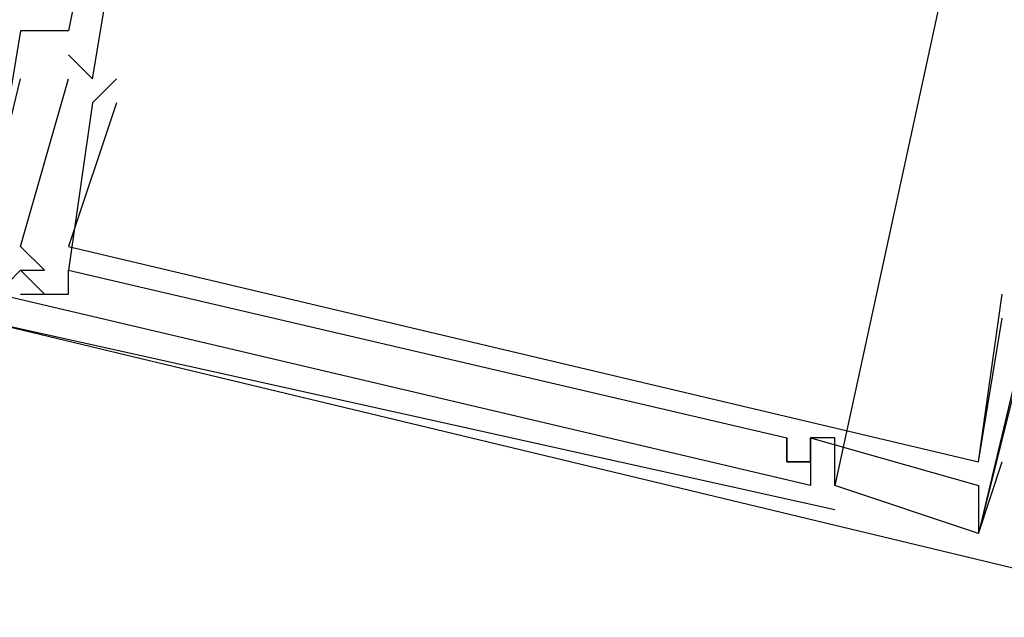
# Model space of a CAD drawing. Header units: feet. Extents: x -79 to 198, y -22 to 181.
# Tile 458 of 656: x 113.813 to 114.361, y 60.478 to 60.811. Entities that reach past the tile are written whole.
import ezdxf

# ---------------------------------------------------------------- set-up
doc = ezdxf.new("R2010")
doc.units = ezdxf.units.FT
doc.layers.add('A-LINEA', color=7, linetype='CONTINUOUS')

msp = doc.modelspace()

# ---------------------------------------------------------------- linework, layer by layer
at = {"layer": 'A-LINEA'}
for p, q in [((114.3333, 60.8578), (114.2667, 60.5511)), ((114.3333, 60.8578), (114.2667, 60.5511)), ((114.3333, 60.8578), (114.2667, 60.5511)), ((114.3333, 60.8578), (114.2667, 60.5511)), ((114.3333, 60.8578), (114.2667, 60.5511)), ((114.3333, 60.8578), (114.2667, 60.5511)), ((113.8133, 60.8044), (113.8133, 60.8044)), ((113.8133, 60.8044), (113.8133, 60.8044)), ((113.8133, 60.8044), (113.8133, 60.8044)), ((113.8133, 60.8044), (113.8133, 60.8044)), ((113.8133, 60.8044), (113.8133, 60.8044)), ((113.8133, 60.8044), (113.8133, 60.8044)), ((113.84, 60.8044), (113.84, 60.8044)), ((113.84, 60.8044), (113.84, 60.8044)), ((113.84, 60.8044), (113.84, 60.8044)), ((113.84, 60.8044), (113.84, 60.8044)), ((113.84, 60.8044), (113.84, 60.8044)), ((113.84, 60.8044), (113.84, 60.8044)), ((114.4133, 60.8044), (114.3467, 60.5244)), ((114.4133, 60.8044), (114.3467, 60.5244)), ((114.4133, 60.8044), (114.3467, 60.5244)), ((114.4133, 60.8044), (114.3467, 60.5244)), ((114.4133, 60.8044), (114.3467, 60.5244)), ((114.4133, 60.8044), (114.3467, 60.5244)), ((113.84, 60.7911), (113.84, 60.7911)), ((113.84, 60.7911), (113.84, 60.7911)), ((113.84, 60.7911), (113.84, 60.7911)), ((113.84, 60.7911), (113.84, 60.7911)), ((113.84, 60.7911), (113.84, 60.7911)), ((113.84, 60.7911), (113.84, 60.7911)), ((113.6933, 60.2844), (113.8133, 60.7778)), ((113.6933, 60.2844), (113.8133, 60.7778)), ((113.84, 60.7778), (113.84, 60.7778)), ((113.84, 60.7778), (113.84, 60.7778)), ((113.84, 60.7778), (113.84, 60.7778)), ((113.84, 60.7778), (113.84, 60.7778)), ((113.84, 60.7778), (113.84, 60.7778)), ((113.84, 60.7778), (113.84, 60.7778)), ((113.8533, 60.7778), (113.8533, 60.7778)), ((113.8533, 60.7778), (113.8533, 60.7778)), ((113.8533, 60.7778), (113.8533, 60.7778)), ((113.8533, 60.7778), (113.8533, 60.7778)), ((113.8533, 60.7778), (113.8533, 60.7778)), ((113.8533, 60.7778), (113.8533, 60.7778)), ((113.8667, 60.7778), (113.8667, 60.7778)), ((113.8667, 60.7778), (113.8667, 60.7778)), ((113.8667, 60.7778), (113.8667, 60.7778)), ((113.8667, 60.7778), (113.8667, 60.7778)), ((113.8667, 60.7778), (113.8667, 60.7778)), ((113.8667, 60.7778), (113.8667, 60.7778)), ((113.8533, 60.7644), (113.8533, 60.7644)), ((113.8533, 60.7644), (113.8533, 60.7644)), ((113.8533, 60.7644), (113.8533, 60.7644)), ((113.8533, 60.7644), (113.8533, 60.7644)), ((113.8533, 60.7644), (113.8533, 60.7644)), ((113.8533, 60.7644), (113.8533, 60.7644)), ((113.8667, 60.7644), (113.8667, 60.7644)), ((113.8667, 60.7644), (113.8667, 60.7644)), ((113.8667, 60.7644), (113.8667, 60.7644)), ((113.8667, 60.7644), (113.8667, 60.7644)), ((113.8667, 60.7644), (113.8667, 60.7644)), ((113.8667, 60.7644), (113.8667, 60.7644)), ((113.8133, 60.6844), (113.8133, 60.6844)), ((113.8133, 60.6844), (113.8133, 60.6844)), ((113.8133, 60.6844), (113.8133, 60.6844)), ((113.8133, 60.6844), (113.8133, 60.6844)), ((113.8133, 60.6844), (113.8133, 60.6844)), ((113.8133, 60.6844), (113.8133, 60.6844)), ((113.84, 60.6844), (113.84, 60.6844)), ((113.84, 60.6844), (113.84, 60.6844)), ((113.84, 60.6844), (113.84, 60.6844)), ((113.84, 60.6844), (113.84, 60.6844)), ((113.84, 60.6844), (113.84, 60.6844)), ((113.84, 60.6844), (113.84, 60.6844)), ((113.8133, 60.6711), (113.8133, 60.6711)), ((113.8133, 60.6711), (113.8133, 60.6711)), ((113.8133, 60.6711), (113.8133, 60.6711)), ((113.8133, 60.6711), (113.8133, 60.6711)), ((113.8133, 60.6711), (113.8133, 60.6711)), ((113.8133, 60.6711), (113.8133, 60.6711)), ((113.8133, 60.6711), (113.8133, 60.6711)), ((113.8133, 60.6711), (113.8133, 60.6711)), ((113.8133, 60.6711), (113.8133, 60.6711)), ((113.8133, 60.6711), (113.8133, 60.6711)), ((113.8133, 60.6711), (113.8133, 60.6711)), ((113.8133, 60.6711), (113.8133, 60.6711)), ((113.8267, 60.6711), (113.8267, 60.6711)), ((113.8267, 60.6711), (113.8267, 60.6711)), ((113.8267, 60.6711), (113.8267, 60.6711)), ((113.8267, 60.6711), (113.8267, 60.6711)), ((113.8267, 60.6711), (113.8267, 60.6711)), ((113.8267, 60.6711), (113.8267, 60.6711)), ((113.84, 60.6711), (113.84, 60.6711)), ((113.84, 60.6711), (113.84, 60.6711)), ((113.84, 60.6711), (113.84, 60.6711)), ((113.84, 60.6711), (113.84, 60.6711)), ((113.84, 60.6711), (113.84, 60.6711)), ((113.84, 60.6711), (113.84, 60.6711)), ((113.84, 60.6711), (113.84, 60.6711)), ((113.84, 60.6711), (113.84, 60.6711)), ((113.84, 60.6711), (113.84, 60.6711)), ((113.84, 60.6711), (113.84, 60.6711)), ((113.84, 60.6711), (113.84, 60.6711)), ((113.84, 60.6711), (113.84, 60.6711)), ((113.8133, 60.6578), (113.8133, 60.6578)), ((113.8133, 60.6578), (113.8133, 60.6578)), ((113.8133, 60.6578), (113.8133, 60.6578)), ((113.8133, 60.6578), (113.8133, 60.6578)), ((113.8133, 60.6578), (113.8133, 60.6578)), ((113.8133, 60.6578), (113.8133, 60.6578)), ((113.8267, 60.6578), (113.8267, 60.6578)), ((113.8267, 60.6578), (113.8267, 60.6578)), ((113.8267, 60.6578), (113.8267, 60.6578)), ((113.8267, 60.6578), (113.8267, 60.6578)), ((113.8267, 60.6578), (113.8267, 60.6578)), ((113.8267, 60.6578), (113.8267, 60.6578)), ((113.84, 60.6578), (113.84, 60.6578)), ((113.84, 60.6578), (113.84, 60.6578)), ((113.84, 60.6578), (113.84, 60.6578)), ((113.84, 60.6578), (113.84, 60.6578)), ((113.84, 60.6578), (113.84, 60.6578)), ((113.84, 60.6578), (113.84, 60.6578)), ((114.36, 60.6578), (114.36, 60.6578)), ((114.36, 60.6578), (114.36, 60.6578)), ((114.36, 60.6578), (114.36, 60.6578)), ((114.36, 60.6578), (114.36, 60.6578)), ((114.36, 60.6578), (114.36, 60.6578)), ((114.36, 60.6578), (114.36, 60.6578)), ((114.3467, 60.5644), (114.36, 60.6444)), ((114.3467, 60.5644), (114.36, 60.6444)), ((114.3467, 60.5644), (114.36, 60.6444)), ((114.3467, 60.5644), (114.36, 60.6444)), ((114.3467, 60.5644), (114.36, 60.6444)), ((114.3467, 60.5644), (114.36, 60.6444)), ((114.36, 60.6444), (114.36, 60.6444)), ((114.36, 60.6444), (114.36, 60.6444)), ((114.36, 60.6444), (114.36, 60.6444)), ((114.36, 60.6444), (114.36, 60.6444)), ((114.36, 60.6444), (114.36, 60.6444)), ((114.36, 60.6444), (114.36, 60.6444)), ((114.24, 60.5778), (114.24, 60.5778)), ((114.24, 60.5778), (114.24, 60.5778)), ((114.24, 60.5778), (114.24, 60.5778)), ((114.24, 60.5778), (114.24, 60.5778)), ((114.24, 60.5778), (114.24, 60.5778)), ((114.24, 60.5778), (114.24, 60.5778)), ((114.2533, 60.5778), (114.2533, 60.5778)), ((114.2533, 60.5778), (114.2533, 60.5778)), ((114.2533, 60.5778), (114.2533, 60.5778)), ((114.2533, 60.5778), (114.2533, 60.5778)), ((114.2533, 60.5778), (114.2533, 60.5778)), ((114.2533, 60.5778), (114.2533, 60.5778)), ((114.2533, 60.5778), (114.2533, 60.5778)), ((114.2533, 60.5778), (114.2533, 60.5778)), ((114.2533, 60.5778), (114.2533, 60.5778)), ((114.2533, 60.5778), (114.2533, 60.5778)), ((114.2533, 60.5778), (114.2533, 60.5778)), ((114.2533, 60.5778), (114.2533, 60.5778)), ((114.2667, 60.5778), (114.2667, 60.5778)), ((114.2667, 60.5778), (114.2667, 60.5778)), ((114.2667, 60.5778), (114.2667, 60.5778)), ((114.2667, 60.5778), (114.2667, 60.5778)), ((114.2667, 60.5778), (114.2667, 60.5778)), ((114.2667, 60.5778), (114.2667, 60.5778)), ((114.24, 60.5644), (114.24, 60.5644)), ((114.24, 60.5644), (114.24, 60.5644)), ((114.24, 60.5644), (114.24, 60.5644)), ((114.24, 60.5644), (114.24, 60.5644)), ((114.24, 60.5644), (114.24, 60.5644)), ((114.24, 60.5644), (114.24, 60.5644)), ((114.2533, 60.5644), (114.2533, 60.5644)), ((114.2533, 60.5644), (114.2533, 60.5644)), ((114.2533, 60.5644), (114.2533, 60.5644)), ((114.2533, 60.5644), (114.2533, 60.5644)), ((114.2533, 60.5644), (114.2533, 60.5644)), ((114.2533, 60.5644), (114.2533, 60.5644)), ((114.2533, 60.5644), (114.2533, 60.5644)), ((114.2533, 60.5644), (114.2533, 60.5644)), ((114.2533, 60.5644), (114.2533, 60.5644)), ((114.2533, 60.5644), (114.2533, 60.5644)), ((114.2533, 60.5644), (114.2533, 60.5644)), ((114.2533, 60.5644), (114.2533, 60.5644)), ((114.3467, 60.5644), (114.3467, 60.5644)), ((114.3467, 60.5644), (114.3467, 60.5644)), ((114.3467, 60.5644), (114.3467, 60.5644)), ((114.3467, 60.5644), (114.3467, 60.5644)), ((114.3467, 60.5644), (114.3467, 60.5644)), ((114.3467, 60.5644), (114.3467, 60.5644)), ((114.3467, 60.5644), (114.3467, 60.5644)), ((114.3467, 60.5644), (114.3467, 60.5644)), ((114.3467, 60.5644), (114.3467, 60.5644)), ((114.3467, 60.5644), (114.3467, 60.5644)), ((114.3467, 60.5644), (114.3467, 60.5644)), ((114.3467, 60.5644), (114.3467, 60.5644)), ((114.36, 60.5644), (114.36, 60.5644)), ((114.36, 60.5644), (114.36, 60.5644)), ((114.36, 60.5644), (114.36, 60.5644)), ((114.36, 60.5644), (114.36, 60.5644)), ((114.36, 60.5644), (114.36, 60.5644)), ((114.36, 60.5644), (114.36, 60.5644)), ((114.2533, 60.5511), (114.2533, 60.5511)), ((114.2533, 60.5511), (114.2533, 60.5511)), ((114.2533, 60.5511), (114.2533, 60.5511)), ((114.2533, 60.5511), (114.2533, 60.5511)), ((114.2533, 60.5511), (114.2533, 60.5511)), ((114.2533, 60.5511), (114.2533, 60.5511)), ((114.2667, 60.5511), (114.2667, 60.5511)), ((114.2667, 60.5511), (114.2667, 60.5511)), ((114.2667, 60.5511), (114.2667, 60.5511)), ((114.2667, 60.5511), (114.2667, 60.5511)), ((114.2667, 60.5511), (114.2667, 60.5511)), ((114.2667, 60.5511), (114.2667, 60.5511)), ((114.3467, 60.5511), (114.3467, 60.5511)), ((114.3467, 60.5511), (114.3467, 60.5511)), ((114.3467, 60.5511), (114.3467, 60.5511)), ((114.3467, 60.5511), (114.3467, 60.5511)), ((114.3467, 60.5511), (114.3467, 60.5511)), ((114.3467, 60.5511), (114.3467, 60.5511)), ((114.3467, 60.5244), (114.3467, 60.5244)), ((114.3467, 60.5244), (114.3467, 60.5244)), ((114.3467, 60.5244), (114.3467, 60.5244)), ((114.3467, 60.5244), (114.3467, 60.5244)), ((114.3467, 60.5244), (114.3467, 60.5244)), ((114.3467, 60.5244), (114.3467, 60.5244)), ((114.3467, 60.5244), (114.3467, 60.5244)), ((114.3467, 60.5244), (114.3467, 60.5244)), ((114.3467, 60.5244), (114.3467, 60.5244)), ((114.3467, 60.5244), (114.3467, 60.5244)), ((114.3467, 60.5244), (114.3467, 60.5244)), ((114.3467, 60.5244), (114.3467, 60.5244))]:
    msp.add_line(p, q, dxfattribs=at)
for points in [[(113.8667, 60.8711), (113.88, 60.8711), (113.8533, 60.8711), (113.84, 60.8044), (113.8133, 60.8044), (113.7867, 60.6444), (114.4533, 60.4844)], [(113.8667, 60.8711), (113.88, 60.8711), (113.8533, 60.8711), (113.84, 60.8044), (113.8133, 60.8044), (113.7867, 60.6444), (114.4533, 60.4844)], [(113.8667, 60.8711), (113.88, 60.8711), (113.8533, 60.8711), (113.84, 60.8044), (113.8133, 60.8044), (113.7867, 60.6444), (114.4533, 60.4844)], [(113.8667, 60.8711), (113.88, 60.8711), (113.8533, 60.8711), (113.84, 60.8044), (113.8133, 60.8044), (113.7867, 60.6444), (114.4533, 60.4844)], [(113.8667, 60.8711), (113.88, 60.8711), (113.8533, 60.8711), (113.84, 60.8044), (113.8133, 60.8044), (113.7867, 60.6444), (114.4533, 60.4844)], [(113.8667, 60.8711), (113.88, 60.8711), (113.8533, 60.8711), (113.84, 60.8044), (113.8133, 60.8044), (113.7867, 60.6444), (114.4533, 60.4844)], [(113.84, 60.7911), (113.8533, 60.7778), (113.8667, 60.8578)], [(113.84, 60.7911), (113.8533, 60.7778), (113.8667, 60.8578)], [(113.84, 60.7911), (113.8533, 60.7778), (113.8667, 60.8578)], [(113.84, 60.7911), (113.8533, 60.7778), (113.8667, 60.8578)], [(113.84, 60.7911), (113.8533, 60.7778), (113.8667, 60.8578)], [(113.84, 60.7911), (113.8533, 60.7778), (113.8667, 60.8578)], [(114.4133, 60.7511), (114.4, 60.7511), (114.4, 60.7378), (114.3467, 60.5244), (114.2667, 60.5511), (114.2667, 60.5778), (114.2533, 60.5778), (114.2533, 60.5644), (114.2533, 60.5511), (113.8, 60.6578), (113.8133, 60.6711), (113.8267, 60.6711), (113.8133, 60.6844), (113.84, 60.7778)], [(114.4133, 60.7511), (114.4, 60.7511), (114.4, 60.7378), (114.3467, 60.5244), (114.2667, 60.5511), (114.2667, 60.5778), (114.2533, 60.5778), (114.2533, 60.5644), (114.2533, 60.5511), (113.8, 60.6578), (113.8133, 60.6711), (113.8267, 60.6711), (113.8133, 60.6844), (113.84, 60.7778)], [(114.4133, 60.7511), (114.4, 60.7511), (114.4, 60.7378), (114.3467, 60.5244), (114.2667, 60.5511), (114.2667, 60.5778), (114.2533, 60.5778), (114.2533, 60.5644), (114.2533, 60.5511), (113.8, 60.6578), (113.8133, 60.6711), (113.8267, 60.6711), (113.8133, 60.6844), (113.84, 60.7778)], [(114.4133, 60.7511), (114.4, 60.7511), (114.4, 60.7378), (114.3467, 60.5244), (114.2667, 60.5511), (114.2667, 60.5778), (114.2533, 60.5778), (114.2533, 60.5644), (114.2533, 60.5511), (113.8, 60.6578), (113.8133, 60.6711), (113.8267, 60.6711), (113.8133, 60.6844), (113.84, 60.7778)], [(114.4133, 60.7511), (114.4, 60.7511), (114.4, 60.7378), (114.3467, 60.5244), (114.2667, 60.5511), (114.2667, 60.5778), (114.2533, 60.5778), (114.2533, 60.5644), (114.2533, 60.5511), (113.8, 60.6578), (113.8133, 60.6711), (113.8267, 60.6711), (113.8133, 60.6844), (113.84, 60.7778)], [(114.4133, 60.7511), (114.4, 60.7511), (114.4, 60.7378), (114.3467, 60.5244), (114.2667, 60.5511), (114.2667, 60.5778), (114.2533, 60.5778), (114.2533, 60.5644), (114.2533, 60.5511), (113.8, 60.6578), (113.8133, 60.6711), (113.8267, 60.6711), (113.8133, 60.6844), (113.84, 60.7778)], [(113.8667, 60.7778), (113.8533, 60.7644), (113.84, 60.6711)], [(113.8667, 60.7778), (113.8533, 60.7644), (113.84, 60.6711)], [(113.8667, 60.7778), (113.8533, 60.7644), (113.84, 60.6711)], [(113.8667, 60.7778), (113.8533, 60.7644), (113.84, 60.6711)], [(113.8667, 60.7778), (113.8533, 60.7644), (113.84, 60.6711)], [(113.8667, 60.7778), (113.8533, 60.7644), (113.84, 60.6711)], [(113.8667, 60.7644), (113.84, 60.6844), (114.3467, 60.5644), (114.36, 60.6578), (114.36, 60.6578)], [(113.8667, 60.7644), (113.84, 60.6844), (114.3467, 60.5644), (114.36, 60.6578), (114.36, 60.6578)], [(113.8667, 60.7644), (113.84, 60.6844), (114.3467, 60.5644), (114.36, 60.6578), (114.36, 60.6578)], [(113.8667, 60.7644), (113.84, 60.6844), (114.3467, 60.5644), (114.36, 60.6578), (114.36, 60.6578)], [(113.8667, 60.7644), (113.84, 60.6844), (114.3467, 60.5644), (114.36, 60.6578), (114.36, 60.6578)], [(113.8667, 60.7644), (113.84, 60.6844), (114.3467, 60.5644), (114.36, 60.6578), (114.36, 60.6578)], [(113.8267, 60.6578), (113.8133, 60.6711), (113.8, 60.6578)], [(113.8267, 60.6578), (113.8133, 60.6711), (113.8, 60.6578)], [(113.8267, 60.6578), (113.8133, 60.6711), (113.8, 60.6578)], [(113.8267, 60.6578), (113.8133, 60.6711), (113.8, 60.6578)], [(113.8267, 60.6578), (113.8133, 60.6711), (113.8, 60.6578)], [(113.8267, 60.6578), (113.8133, 60.6711), (113.8, 60.6578)], [(113.8133, 60.6578), (113.84, 60.6578), (113.84, 60.6711), (114.24, 60.5778), (114.24, 60.5644), (114.2533, 60.5644), (114.2533, 60.5778), (114.3467, 60.5511)], [(113.8133, 60.6578), (113.84, 60.6578), (113.84, 60.6711), (114.24, 60.5778), (114.24, 60.5644), (114.2533, 60.5644), (114.2533, 60.5778), (114.3467, 60.5511)], [(113.8133, 60.6578), (113.84, 60.6578), (113.84, 60.6711), (114.24, 60.5778), (114.24, 60.5644), (114.2533, 60.5644), (114.2533, 60.5778), (114.3467, 60.5511)], [(113.8133, 60.6578), (113.84, 60.6578), (113.84, 60.6711), (114.24, 60.5778), (114.24, 60.5644), (114.2533, 60.5644), (114.2533, 60.5778), (114.3467, 60.5511)], [(113.8133, 60.6578), (113.84, 60.6578), (113.84, 60.6711), (114.24, 60.5778), (114.24, 60.5644), (114.2533, 60.5644), (114.2533, 60.5778), (114.3467, 60.5511)], [(113.8133, 60.6578), (113.84, 60.6578), (113.84, 60.6711), (114.24, 60.5778), (114.24, 60.5644), (114.2533, 60.5644), (114.2533, 60.5778), (114.3467, 60.5511)], [(113.7067, 60.3244), (113.7867, 60.6444), (114.2667, 60.5378)], [(113.7067, 60.3244), (113.7867, 60.6444), (114.2667, 60.5378)], [(114.2533, 60.5644), (114.24, 60.5644), (114.24, 60.5644), (114.24, 60.5778)], [(114.2533, 60.5644), (114.24, 60.5644), (114.24, 60.5644), (114.24, 60.5778)], [(114.2533, 60.5644), (114.24, 60.5644), (114.24, 60.5644), (114.24, 60.5778)], [(114.2533, 60.5644), (114.24, 60.5644), (114.24, 60.5644), (114.24, 60.5778)], [(114.2533, 60.5644), (114.24, 60.5644), (114.24, 60.5644), (114.24, 60.5778)], [(114.2533, 60.5644), (114.24, 60.5644), (114.24, 60.5644), (114.24, 60.5778)], [(114.3467, 60.5511), (114.3467, 60.5244), (114.36, 60.5644)], [(114.3467, 60.5511), (114.3467, 60.5244), (114.36, 60.5644)], [(114.3467, 60.5511), (114.3467, 60.5244), (114.36, 60.5644)], [(114.3467, 60.5511), (114.3467, 60.5244), (114.36, 60.5644)], [(114.3467, 60.5511), (114.3467, 60.5244), (114.36, 60.5644)], [(114.3467, 60.5511), (114.3467, 60.5244), (114.36, 60.5644)]]:
    msp.add_lwpolyline(points, dxfattribs=at)

doc.saveas('drawing.dxf')
